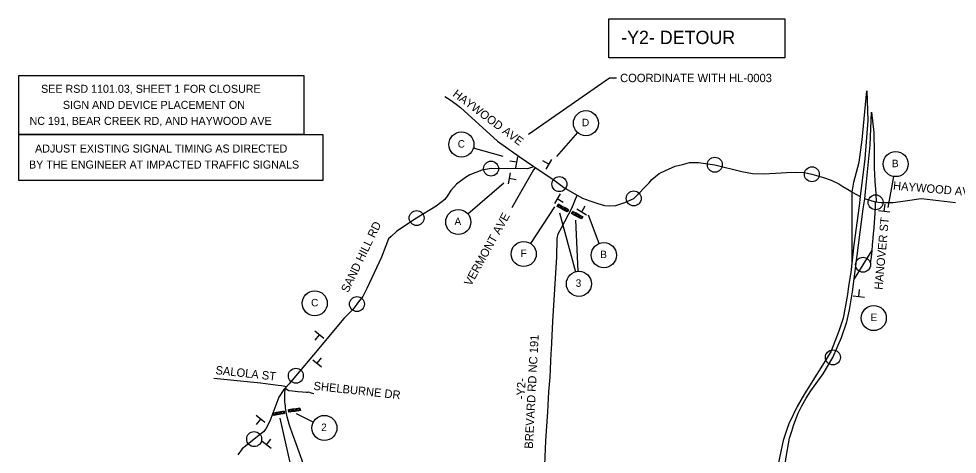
# Model space of a CAD drawing. Extents: x 886234 to 968767, y 455416 to 684046.
# Drawn here: x 907760 to 921825, y 576255 to 582773 of the extents above; entities that cross this region are included whole.
import ezdxf

# ---------------------------------------------------------------- set-up
doc = ezdxf.new("R2010")
doc.units = 0
for name, color, linetype in [('TC DEV BARRICADE', 7, 'Continuous'), ('TC DEV SIGN', 7, 'Continuous'), ('TC LABEL TEXT', 7, 'Continuous')]:
    doc.layers.add(name, color=color, linetype=linetype)

msp = doc.modelspace()

# ---------------------------------------------------------------- linework, layer by layer
at = {"layer": 'TC DEV BARRICADE'}
for p, q in [((915828, 579965), (915845, 579996)), ((915854, 579951), (915828, 579965)), ((915845, 579996), (915854, 579951)), ((915854, 579951), (915896, 579969)), ((915879, 579938), (915854, 579951)), ((915854, 579951), (915854, 579951)), ((915854, 579951), (915854, 579951)), ((915896, 579969), (915879, 579938)), ((915879, 579938), (915896, 579969)), ((915905, 579924), (915879, 579938)), ((915896, 579969), (915905, 579924)), ((915905, 579924), (915947, 579942)), ((915930, 579910), (915905, 579924)), ((915905, 579924), (915905, 579924)), ((915905, 579924), (915905, 579924)), ((915947, 579942), (915930, 579910)), ((915930, 579910), (915947, 579942)), ((915955, 579897), (915930, 579910)), ((915947, 579942), (915955, 579897)), ((915955, 579897), (915997, 579915)), ((915980, 579883), (915955, 579897)), ((915955, 579897), (915955, 579897)), ((915955, 579897), (915955, 579897)), ((915997, 579915), (915980, 579883)), ((916044, 579859), (916061, 579890)), ((916061, 579890), (916070, 579845)), ((916070, 579845), (916044, 579859)), ((916070, 579845), (916112, 579863)), ((916095, 579831), (916070, 579845)), ((916070, 579845), (916070, 579845)), ((916070, 579845), (916070, 579845)), ((916112, 579863), (916095, 579831)), ((916095, 579831), (916112, 579863)), ((916121, 579818), (916095, 579831)), ((916112, 579863), (916121, 579818)), ((916121, 579818), (916163, 579836)), ((916146, 579804), (916121, 579818)), ((916121, 579818), (916121, 579818)), ((916121, 579818), (916121, 579818)), ((916163, 579836), (916146, 579804)), ((916146, 579804), (916163, 579836)), ((916172, 579791), (916146, 579804)), ((916163, 579836), (916172, 579791)), ((916172, 579791), (916214, 579809)), ((916197, 579777), (916172, 579791)), ((916172, 579791), (916172, 579791)), ((916172, 579791), (916172, 579791)), ((916214, 579809), (916197, 579777)), ((911810, 576882), (911804, 576918)), ((911804, 576918), (911839, 576887)), ((911839, 576887), (911861, 576927)), ((911861, 576927), (911867, 576892)), ((911867, 576892), (911861, 576927)), ((911861, 576927), (911896, 576896)), ((911896, 576896), (911918, 576936)), ((911918, 576936), (911924, 576901)), ((911924, 576901), (911918, 576936)), ((911918, 576936), (911953, 576906)), ((911953, 576906), (911975, 576946)), ((911975, 576946), (911981, 576910)), ((911574, 576835), (911568, 576870)), ((911568, 576870), (911603, 576840)), ((911603, 576840), (911574, 576835)), ((911603, 576840), (911625, 576880)), ((911631, 576844), (911603, 576840)), ((911603, 576840), (911603, 576840)), ((911603, 576840), (911603, 576840)), ((911625, 576880), (911631, 576844)), ((911631, 576844), (911625, 576880)), ((911625, 576880), (911659, 576849)), ((911659, 576849), (911631, 576844)), ((911659, 576849), (911682, 576889)), ((911687, 576854), (911659, 576849)), ((911659, 576849), (911659, 576849)), ((911659, 576849), (911659, 576849)), ((911682, 576889), (911687, 576854)), ((911687, 576854), (911682, 576889)), ((911682, 576889), (911716, 576858)), ((911716, 576858), (911687, 576854)), ((911716, 576858), (911738, 576899)), ((911744, 576863), (911716, 576858)), ((911716, 576858), (911716, 576858)), ((911716, 576858), (911716, 576858)), ((911738, 576899), (911744, 576863)), ((911839, 576887), (911810, 576882)), ((911867, 576892), (911839, 576887)), ((911839, 576887), (911839, 576887)), ((911839, 576887), (911839, 576887)), ((911896, 576896), (911867, 576892)), ((911924, 576901), (911896, 576896)), ((911896, 576896), (911896, 576896)), ((911896, 576896), (911896, 576896)), ((911953, 576906), (911924, 576901)), ((911981, 576910), (911953, 576906)), ((911953, 576906), (911953, 576906)), ((911953, 576906), (911953, 576906))]:
    msp.add_line(p, q, dxfattribs=at)
for points in [[(915828, 579965), (915845, 579996), (915896, 579969), (915879, 579938)], [(915845, 579996), (915854, 579951), (915896, 579969)], [(915879, 579938), (915896, 579969), (915947, 579942), (915930, 579910)], [(915896, 579969), (915905, 579924), (915947, 579942)], [(915930, 579910), (915947, 579942), (915997, 579915), (915980, 579883)], [(915947, 579942), (915955, 579897), (915997, 579915)], [(916044, 579859), (916061, 579890), (916112, 579863), (916095, 579831)], [(916061, 579890), (916070, 579845), (916112, 579863)], [(916095, 579831), (916112, 579863), (916163, 579836), (916146, 579804)], [(916112, 579863), (916121, 579818), (916163, 579836)], [(916146, 579804), (916163, 579836), (916214, 579809), (916197, 579777)], [(916163, 579836), (916172, 579791), (916214, 579809)], [(911804, 576918), (911839, 576887), (911861, 576927)], [(911810, 576882), (911804, 576918), (911861, 576927), (911867, 576892)], [(911861, 576927), (911896, 576896), (911918, 576936)], [(911867, 576892), (911861, 576927), (911918, 576936), (911924, 576901)], [(911918, 576936), (911953, 576906), (911975, 576946)], [(911924, 576901), (911918, 576936), (911975, 576946), (911981, 576910)], [(911568, 576870), (911603, 576840), (911625, 576880)], [(911574, 576835), (911568, 576870), (911625, 576880), (911631, 576844)], [(911625, 576880), (911659, 576849), (911682, 576889)], [(911631, 576844), (911625, 576880), (911682, 576889), (911687, 576854)], [(911682, 576889), (911716, 576858), (911738, 576899)], [(911687, 576854), (911682, 576889), (911738, 576899), (911744, 576863)]]:
    msp.add_lwpolyline(points, close=True, dxfattribs=at)
at = {"layer": 'TC DEV SIGN'}
for p, q in [((915208, 580542), (915238, 580709)), ((915223, 580625), (915120, 580644)), ((915706, 580595), (915615, 580648)), ((915664, 580521), (915748, 580668)), ((915126, 580468), (915097, 580301)), ((915112, 580385), (915215, 580367)), ((915872, 580155), (915787, 580008)), ((915829, 580081), (915920, 580028)), ((916123, 579926), (916270, 579841)), ((916197, 579883), (916249, 579974)), ((920647, 579904), (920815, 579882)), ((920731, 579893), (920745, 579998)), ((920264, 578627), (920433, 578605)), ((920348, 578616), (920362, 578720)), ((912330, 577989), (912197, 578095)), ((912264, 578042), (912198, 577960)), ((912165, 577669), (912298, 577563)), ((912231, 577616), (912297, 577698)), ((911449, 576728), (911316, 576834)), ((911382, 576781), (911317, 576699)), ((911408, 576448), (911541, 576343)), ((911474, 576396), (911540, 576478))]:
    msp.add_line(p, q, dxfattribs=at)
at = {"layer": 'TC LABEL TEXT'}
for p, q in [((916135, 581070), (915817, 580714)), ((915018, 580710), (914574, 580838)), ((914490, 579854), (915029, 580316)), ((920868, 580413), (920784, 579949)), ((915432, 579409), (915794, 579956)), ((915864, 579869), (916105, 578987)), ((916145, 578994), (916108, 579758)), ((916461, 579411), (916299, 579832)), ((920283, 578881), (920543, 579301)), ((911879, 575906), (911676, 576795)), ((912174, 576733), (911924, 576861))]:
    msp.add_line(p, q, dxfattribs=at)
for points in [[(916605, 582773), (919241, 582773), (919241, 582190), (916605, 582190)], [(907760, 581924), (912033, 581924), (912033, 581039), (907760, 581039)], [(907760, 581039), (912317, 581039), (912317, 580352), (907760, 580352)]]:
    msp.add_lwpolyline(points, close=True, dxfattribs=at)
for points in [[(916720, 581886), (916613, 581886), (915400, 581043)], [(920248, 580179), (920276, 580327), (920356, 580627), (920401, 580960), (920469, 581695)], [(920469, 581695), (920483, 581249), (920440, 580678), (920372, 580112)], [(914147, 581610), (914228, 581558), (914314, 581495), (914379, 581445), (914937, 580943), (915261, 580711), (915481, 580561)], [(920438, 580080), (920449, 580185), (920519, 580883), (920540, 581376)], [(920540, 581376), (920576, 581070), (920580, 580773), (920580, 580540), (920588, 580345), (920605, 580157), (920609, 580027)], [(917247, 580367), (917358, 580459), (917451, 580503), (917599, 580565), (917707, 580594), (917810, 580620), (917864, 580623), (917946, 580624), (918192, 580589), (918598, 580485), (918758, 580456), (918925, 580450), (919185, 580469), (919266, 580470), (919404, 580476), (919534, 580471), (919646, 580445), (919822, 580395), (919935, 580358), (920049, 580303), (920112, 580261), (920204, 580206), (920259, 580171), (920372, 580112)], [(915481, 580561), (915460, 580553), (915384, 580529), (914839, 580530), (914700, 580505), (914518, 580438), (914456, 580396), (914320, 580298), (914236, 580205), (914189, 580132), (914147, 580068), (914014, 579969), (913723, 579791), (913428, 579594), (913341, 579515), (913303, 579477), (913195, 579206), (912979, 578735), (912916, 578614), (912852, 578537), (912829, 578503), (912765, 578423), (912691, 578348), (912634, 578286), (912176, 577741), (911913, 577430), (911883, 577393), (911812, 577307), (911754, 577246)], [(915495, 580539), (915475, 580513), (915356, 580301), (915262, 580139), (915154, 579954), (915149, 579945)], [(915481, 580561), (915784, 580358), (915942, 580237), (916130, 580134)], [(916130, 580134), (916210, 580090), (916320, 580047), (916437, 580007), (916536, 579980), (916620, 579971), (916707, 579979), (916843, 580021), (916977, 580084), (917209, 580320), (917247, 580367)], [(920248, 579129), (920248, 579930), (920248, 580038), (920248, 580179)], [(915629, 575737), (915660, 576456), (915687, 576888), (915704, 577188), (915724, 577407), (915738, 577770), (915745, 577817), (915765, 578244), (915822, 579209), (915831, 579482), (915846, 579553), (915896, 579643), (916050, 579937), (916130, 580134)], [(919378, 576700), (919441, 576868), (919498, 576981), (919563, 577094), (919633, 577203), (919818, 577456), (919961, 577704), (920092, 578001), (920171, 578237), (920212, 578418), (920257, 578685), (920414, 579926), (920438, 580080)], [(920372, 580112), (920356, 579974), (920276, 579387), (920231, 578974), (920197, 578771), (920182, 578647), (920115, 578294), (920050, 578096), (919931, 577787)], [(921799, 580017), (921372, 580068), (921285, 580079), (921042, 580042), (920864, 580020), (920685, 580017), (920601, 580026), (920438, 580080)], [(920595, 580028), (920596, 579950), (920590, 579865), (920578, 579717), (920573, 579655), (920568, 579588), (920566, 579563)], [(920566, 579563), (920559, 579488), (920551, 579391), (920543, 579301), (920533, 579210), (920527, 579147), (920526, 579125)], [(919931, 577787), (919534, 577157), (919428, 576968), (919300, 576708), (919266, 576611), (919217, 576461), (919071, 575777), (919000, 575476), (918932, 575307), (918861, 575157), (918789, 575048), (918692, 574939), (918564, 574815), (918380, 574661), (918182, 574524)], [(911772, 577262), (911700, 577280), (911649, 577286), (911532, 577298), (911384, 577316), (910684, 577388)], [(911754, 577246), (911735, 577226), (911656, 577110), (911521, 576750), (911463, 576634), (911428, 576588), (911288, 576481), (911106, 576337), (911041, 576247)], [(912143, 575793), (912059, 576019), (911957, 576300), (911877, 576521), (911875, 576528), (911818, 576690), (911812, 576705), (911782, 576815), (911759, 576944), (911756, 576971), (911752, 577012), (911749, 577032), (911749, 577152), (911755, 577243)], [(911755, 577243), (911807, 577210), (911861, 577204), (911941, 577196), (912011, 577191), (912071, 577186), (912095, 577185), (912104, 577190), (912129, 577179), (912141, 577174), (912183, 577165)], [(918853, 574710), (918951, 574853), (919015, 574962), (919078, 575135), (919112, 575251), (919142, 575450), (919176, 575660), (919266, 576243), (919313, 576493), (919345, 576598), (919378, 576700)]]:
    msp.add_lwpolyline(points, dxfattribs=at)
for centre, radius in [((916260, 581210), 188), ((914394, 580891), 188), ((920902, 580598), 188), ((914839, 580530), 112), ((914839, 580530), 112), ((918192, 580589), 112), ((918192, 580589), 112), ((919646, 580445), 112), ((919646, 580445), 112), ((915863, 580298), 112), ((915863, 580298), 112), ((916977, 580084), 112), ((916977, 580084), 112), ((920601, 580026), 112), ((920601, 580026), 112), ((913723, 579791), 112), ((913723, 579791), 112), ((914347, 579731), 188), ((915328, 579252), 188), ((916529, 579235), 188), ((920413, 579091), 112), ((920413, 579091), 112), ((916155, 578806), 188), ((912196, 578514), 188), ((912829, 578503), 112), ((912829, 578503), 112), ((920574, 578293), 188), ((919961, 577704), 112), ((919961, 577704), 112), ((911913, 577430), 112), ((911913, 577430), 112), ((912341, 576648), 188), ((911288, 576481), 112), ((911288, 576481), 112)]:
    msp.add_circle(centre, radius, dxfattribs=at)

# ---------------------------------------------------------------- texts
for s, height, p in [('-Y2- DETOUR', 200, (916788, 582395)), ('COORDINATE WITH HL-0003', 125, (916772, 581825)), ('SEE RSD 1101.03, SHEET 1 FOR CLOSURE ', 120, (908095, 581665)), ('SIGN AND DEVICE PLACEMENT ON', 120, (908422, 581425)), ('NC 191, BEAR CREEK RD, AND HAYWOOD AVE', 120, (907922, 581185)), ('D', 112, (916201, 581165)), ('ADJUST EXISTING SIGNAL TIMING AS DIRECTED', 120, (908005, 580771)), ('C', 112, (914339, 580845)), ('BY THE ENGINEER AT IMPACTED TRAFFIC SIGNALS', 120, (907914, 580531)), ('B', 112, (920847, 580552)), ('A', 112, (914291, 579686)), ('F', 112, (915281, 579207)), ('B', 112, (916475, 579190)), ('3', 112, (916107, 578761)), ('C', 112, (912141, 578468)), ('E', 112, (920526, 578247)), ('2', 112, (912293, 576602))]:
    msp.add_text(s, height=height, dxfattribs=at).set_placement(p)
for s, rotation, p in [('HAYWOOD AVE', 323.1583, (914253, 581625)), ('HAYWOOD AVE', 355.2033, (920859, 580216)), ('VERMONT AVE', 61.036, (914536, 578762)), ('SAND HILL RD', 64.2138, (912696, 578664)), ('HANOVER ST', 84.8345, (920704, 578713)), ('BREVARD RD NC 191', 86.983, (915463, 576334)), ('SALOLA ST', 353.8099, (910704, 577455)), ('SHELBURNE DR', 353.8099, (912173, 577219)), ('-Y2-', 86.983, (915341, 577074))]:
    msp.add_text(s, height=125, rotation=rotation, dxfattribs=at).set_placement(p)

doc.saveas('drawing.dxf')
